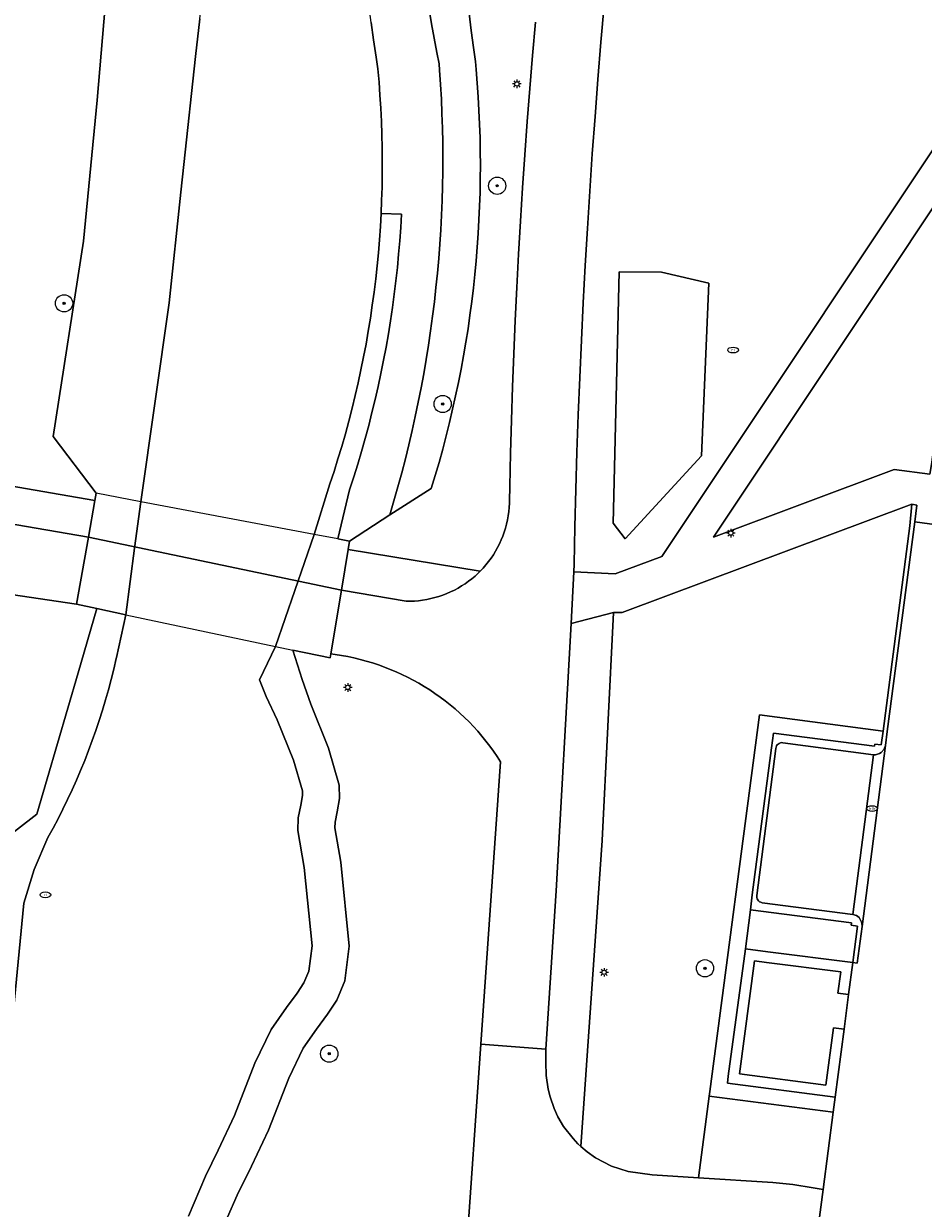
# Model space of a CAD drawing. Header units: metres. Extents: x 152610 to 160096, y 456114 to 462495.
# Tile 493 of 656: x 158205 to 158247, y 460179 to 460234. Entities that reach past the tile are written whole.
import ezdxf
from ezdxf.enums import TextEntityAlignment as Align

# ---------------------------------------------------------------- set-up
doc = ezdxf.new("R2010")
doc.units = ezdxf.units.M
doc.header["$LTSCALE"] = 0.5
doc.layers.get('0').update_dxf_attribs({"linetype": 'CONTINUOUS'})
for name, color, linetype, lineweight in [('B-PV-GK-BESCHOEIING-G', 251, 'GK-BESCHOEIING-SO', 18), ('B-PV-GR-BEPLANTING_CULTUUR_BOSPLANTSOEN-GV', 251, 'CONTINUOUS', 18), ('B-PV-GR-BEPLANTING_CULTUUR_HEESTERS-GV', 251, 'CONTINUOUS', 18), ('B-PV-GR-BOOM-S', 251, 'CONTINUOUS', 25), ('B-PV-GR-HAAG-GV', 251, 'CONTINUOUS', 13), ('B-PV-GW-TALUD_KRUIN-G', 251, 'CONTINUOUS', 18), ('B-PV-IE-MEUBILAIR-S', 251, 'CONTINUOUS', 25), ('B-PV-IE-MEUBILAIR_WEGMEUBILAIR-GV', 251, 'CONTINUOUS', 18), ('B-PV-IE-TERREINAFSCHEIDING_KUNSTMATIG_MUUR-GV', 251, 'CONTINUOUS', 18), ('B-PV-KW-KUNSTWERK_DEK-GV', 251, 'CONTINUOUS', 18), ('B-PV-OG-TERREIN_BEGROEID-GV', 251, 'CONTINUOUS', 18), ('B-PV-OG-TERREIN_OEVER-GV', 251, 'CONTINUOUS', 18), ('B-PV-OG-WATER_SLOOT-GV', 251, 'CONTINUOUS', 18), ('B-PV-VH-GESLOTENVERHARDING_ASFALT-GV', 251, 'CONTINUOUS', 18), ('B-PV-VH-GESLOTENVERHARDING_BETON-GV', 251, 'CONTINUOUS', 18), ('B-PV-VH-ONVERHARD-GV', 251, 'CONTINUOUS', 18), ('B-PV-VH-OPENVERHARDING_BETONELEMENT-GV', 251, 'CONTINUOUS', 18), ('B-PV-VH-OPENVERHARDING_BETONSTRAATSTEEN-GV', 251, 'CONTINUOUS', 18), ('B-PV-VH-OPENVERHARDING_TEGEL-GV', 251, 'CONTINUOUS', 18)]:
    doc.layers.add(name, color=color, linetype=linetype, lineweight=lineweight)
doc.styles.add('NLCS-ISO', font='NLCS-ISO.ttf')
doc.linetypes.add('GK-BESCHOEIING-SO', pattern='A,18,-3,[1,NLCS.SHX,S=0.6,R=0,X=0,Y=0],-3', length=24)

# ---------------------------------------------------------------- blocks, each defined once
blk = doc.blocks.new('SIE-MEUBILAIR_PAAL_LICHTMAST-SO')
for points in [[(-0.62, 0), (-1, 0)], [(-0.71, 0.71), (-0.44, 0.44)], [(0, 1), (0, 0.62)], [(0.44, 0.44), (0.71, 0.71)], [(1, 0), (0.62, 0)], [(-0.71, -0.71), (-0.44, -0.44)], [(0, -0.62), (0, -1)], [(0.44, -0.44), (0.71, -0.71)]]:
    blk.add_lwpolyline(points)
blk.add_circle((0, 0), 0.5)
blk = doc.blocks.new('SIE-MEUBILAIR_PUT_RIOOLPUT-SO')
blk.add_ellipse((0, 0), major_axis=(1.25, 0), ratio=0.54)
at = {"style": 'NLCS-ISO'}
blk.add_text('ri', height=0.75, dxfattribs=at).set_placement((-0.04, 0.07), align=Align.MIDDLE_CENTER)
blk = doc.blocks.new('SIE-MEUBILAIR_PUT_KOLK-SO')
blk.add_ellipse((0, 0), major_axis=(1.25, 0), ratio=0.54)
at = {"style": 'NLCS-ISO'}
blk.add_text('klk', height=0.75, dxfattribs=at).set_placement((0.03, 0), align=Align.MIDDLE_CENTER)
blk = doc.blocks.new('SGR-BOOM_GBKN-SO')
at = {"linetype": 'ByBlock', "lineweight": 18}
h = blk.add_hatch(color=0, dxfattribs=at)
h.dxf.hatch_style = 1
edge = h.paths.add_edge_path()
edge.add_arc((0, 0), 0.25, 0, 360)
at = {"color": 0, "linetype": 'ByBlock', "lineweight": 18}
for radius in [2, 0.25]:
    blk.add_circle((0, 0), radius, dxfattribs=at)
at = {"color": 0, "linetype": 'ByBlock', "lineweight": 18, "style": 'NLCS-ISO'}
blk.add_attdef('SOORT', (2.5, 0), '', height=1.5, dxfattribs=at)

msp = doc.modelspace()

# ---------------------------------------------------------------- linework, layer by layer
at = {"layer": 'B-PV-GK-BESCHOEIING-G', "flags": 128}
for points in [[(157956.31, 460143.47), (157960.612, 460148.338), (157963.615, 460152.036), (157963.502, 460153), (157963.457, 460153.969), (157963.456, 460154.106), (157963.46, 460154.437), (157963.472, 460154.768), (157963.492, 460155.098), (157963.52, 460155.428), (157963.556, 460155.757), (157963.599, 460156.085), (157963.651, 460156.412), (157963.711, 460156.737), (157963.778, 460157.061), (157963.853, 460157.383), (157963.936, 460157.704), (157964.027, 460158.022), (157964.125, 460158.338), (157964.231, 460158.651), (157964.345, 460158.962), (157964.466, 460159.27), (157964.594, 460159.575), (157964.73, 460159.877), (157964.873, 460160.175), (157965.023, 460160.47), (157965.181, 460160.761), (157965.345, 460161.049), (157965.516, 460161.332), (157966.601, 460162.841), (157967.881, 460164.189), (157968.015, 460164.317), (157968.194, 460164.48), (157968.379, 460164.636), (157968.569, 460164.786), (157968.764, 460164.93), (157968.964, 460165.067), (157969.168, 460165.198), (157969.376, 460165.322), (157969.588, 460165.439), (157969.804, 460165.549), (157970.023, 460165.651), (157970.246, 460165.747), (157970.471, 460165.835), (157970.7, 460165.915), (157970.931, 460165.988), (157971.164, 460166.053), (157971.399, 460166.111), (157971.636, 460166.16), (157971.875, 460166.202), (157972.115, 460166.236), (157972.355, 460166.262), (157972.597, 460166.28), (157972.839, 460166.29), (158000, 460161.02), (158010.458, 460158.985), (158010.701, 460158.89), (158010.957, 460158.781), (158011.211, 460158.665), (158011.46, 460158.541), (158011.707, 460158.411), (158011.949, 460158.273), (158012.188, 460158.129), (158012.422, 460157.978), (158012.651, 460157.82), (158012.877, 460157.655), (158013.097, 460157.485), (158013.312, 460157.308), (158013.522, 460157.124), (158013.727, 460156.935), (158013.926, 460156.74), (158014.12, 460156.54), (158014.308, 460156.334), (158014.489, 460156.122), (158014.665, 460155.906), (158016.27, 460154.004), (158016.482, 460153.609), (158016.7, 460153.218), (158016.926, 460152.831), (158017.158, 460152.447), (158017.398, 460152.069), (158017.644, 460151.694), (158017.896, 460151.324), (158018.155, 460150.958), (158018.421, 460150.597), (158018.693, 460150.241), (158018.971, 460149.89), (158019.256, 460149.544), (158019.547, 460149.203), (158019.844, 460148.867), (158020.146, 460148.537), (158020.455, 460148.212), (158020.769, 460147.892), (158021.089, 460147.579), (158021.33, 460147.35), (158021.991, 460146.802), (158022.821, 460146.259), (158023.738, 460145.778), (158025.153, 460145.427), (158034.103, 460143.735), (158036.824, 460143.22), (158038.815, 460142.774), (158040.593, 460142.296), (158042.652, 460141.465), (158051.293, 460138.066), (158053.071, 460137.144), (158054.655, 460135.92), (158055.607, 460135.273), (158056.578, 460134.655), (158057.047, 460134.372), (158057.519, 460134.096), (158057.996, 460133.826), (158058.477, 460133.564), (158058.961, 460133.309), (158059.449, 460133.061), (158059.941, 460132.82), (158060.436, 460132.586), (158060.935, 460132.359), (158061.436, 460132.14), (158061.941, 460131.928), (158062.449, 460131.724), (158062.96, 460131.527), (158063.474, 460131.337), (158063.99, 460131.155), (158064.509, 460130.981), (158065.031, 460130.814), (158065.555, 460130.655), (158065.622, 460130.635), (158067.638, 460130.104), (158069.681, 460129.686), (158089.666, 460126.076), (158111.213, 460122.626), (158119.086, 460121.465), (158122.324, 460121.402), (158124.574, 460120.987), (158125.431, 460120.67), (158126.178, 460120.556), (158126.847, 460120.581), (158127.515, 460120.613), (158128.184, 460120.653), (158128.851, 460120.702), (158129.518, 460120.758), (158130.185, 460120.823), (158130.85, 460120.895), (158131.515, 460120.975), (158132.178, 460121.064), (158132.841, 460121.16), (158133.502, 460121.264), (158134.162, 460121.376), (158134.821, 460121.496), (158135.478, 460121.624), (158136.134, 460121.759), (158136.787, 460121.902), (158137.44, 460122.054), (158138.09, 460122.213), (158138.738, 460122.379), (158139.385, 460122.554), (158140.029, 460122.736), (158140.671, 460122.926), (158141.31, 460123.123), (158141.948, 460123.329), (158142.582, 460123.541), (158142.785, 460123.611), (158142.787, 460123.612), (158143.391, 460123.853), (158143.998, 460124.086), (158144.607, 460124.312), (158145.22, 460124.53), (158145.835, 460124.741), (158146.452, 460124.944), (158147.072, 460125.14), (158147.695, 460125.328), (158148.319, 460125.508), (158148.946, 460125.681), (158149.575, 460125.846), (158150.206, 460126.003), (158150.838, 460126.152), (158151.473, 460126.294), (158152.109, 460126.428), (158152.747, 460126.554), (158153.386, 460126.672), (158154.027, 460126.782), (158154.669, 460126.884), (158155.312, 460126.978), (158155.957, 460127.065), (158156.602, 460127.143), (158157.249, 460127.214), (158157.896, 460127.277), (158158.544, 460127.331), (158159.192, 460127.378), (158159.841, 460127.417), (158160.49, 460127.447), (158161.14, 460127.47), (158161.79, 460127.485), (158162.44, 460127.491), (158163.09, 460127.49), (158163.74, 460127.481), (158164.39, 460127.464), (158165.04, 460127.438), (158165.689, 460127.405), (158166.338, 460127.364), (158166.986, 460127.315), (158167.634, 460127.257), (158168.281, 460127.192), (158168.927, 460127.119), (158169.572, 460127.038), (158170.216, 460126.949), (158177.351, 460126.15), (158183.588, 460124.987), (158188.459, 460124.2), (158191.826, 460123.826), (158192.073, 460123.829), (158192.32, 460123.841), (158192.566, 460123.86), (158192.811, 460123.887), (158193.056, 460123.923), (158193.299, 460123.966), (158193.54, 460124.017), (158193.78, 460124.075), (158194.018, 460124.142), (158194.253, 460124.216), (158194.486, 460124.298), (158194.717, 460124.387), (158194.944, 460124.484), (158195.168, 460124.588), (158195.388, 460124.699), (158195.605, 460124.817), (158195.818, 460124.942), (158196.026, 460125.075), (158196.231, 460125.213), (158196.43, 460125.359), (158196.625, 460125.51), (158196.815, 460125.668), (158197, 460125.832), (158197.179, 460126.002), (158197.352, 460126.178), (158197.52, 460126.359), (158197.682, 460126.545), (158197.838, 460126.737), (158197.987, 460126.933), (158198.13, 460127.135), (158198.267, 460127.341), (158198.397, 460127.551), (158198.519, 460127.765), (158198.635, 460127.983), (158198.744, 460128.205), (158198.845, 460128.43), (158198.939, 460128.658), (158199.026, 460128.889), (158199.105, 460129.123), (158199.177, 460129.36), (158199.24, 460129.598), (158199.296, 460129.839), (158199.341, 460130.061), (158200.723, 460144.002), (158204.198, 460156.562), (158204.33, 460157.332), (158204.453, 460158.103), (158204.569, 460158.875), (158204.677, 460159.648), (158204.777, 460160.423), (158204.87, 460161.198), (158204.954, 460161.974), (158205.03, 460162.752), (158205.098, 460163.529), (158205.158, 460164.308), (158205.211, 460165.087), (158205.255, 460165.867), (158205.291, 460166.647), (158205.32, 460167.427), (158205.34, 460168.208), (158205.352, 460168.989), (158205.357, 460169.769), (158205.353, 460170.55), (158205.348, 460170.943), (158205.284, 460171.173), (158205.138, 460171.715), (158204.999, 460172.259), (158204.869, 460172.806), (158204.746, 460173.354), (158204.631, 460173.903), (158204.524, 460174.455), (158204.425, 460175.008), (158204.334, 460175.562), (158204.251, 460176.117), (158204.175, 460176.674), (158204.108, 460177.231), (158204.048, 460177.79), (158203.996, 460178.349), (158203.953, 460178.909), (158203.917, 460179.469), (158203.889, 460180.03), (158203.87, 460180.591), (158203.858, 460181.153), (158203.854, 460181.714), (158203.859, 460182.276), (158203.871, 460182.837), (158203.891, 460183.399), (158203.92, 460183.96), (158203.956, 460184.52), (158204.833, 460193.519), (158205.308, 460195.076), (158205.948, 460196.572), (158206.187, 460197.007), (158206.419, 460197.446), (158206.644, 460197.889), (158206.862, 460198.335), (158207.072, 460198.784), (158207.276, 460199.237), (158207.472, 460199.694), (158207.66, 460200.153), (158207.841, 460200.615), (158208.015, 460201.08), (158208.181, 460201.548), (158208.34, 460202.019), (158208.491, 460202.492), (158208.634, 460202.967), (158208.77, 460203.445), (158208.898, 460203.924), (158209.018, 460204.406), (158209.13, 460204.89), (158209.141, 460204.937), (158209.578, 460206.934), (158209.985, 460210.032), (158210.268, 460212.187), (158211.588, 460221.44), (158212.134, 460226.582), (158212.272, 460227.871), (158212.809, 460232.887), (158213.013, 460234.635), (158213.464, 460238.504), (158213.893, 460242.72), (158214.056, 460245.821), (158213.994, 460248.509), (158213.96, 460249.97), (158213.838, 460250.184), (158213.838, 460250.189), (158213.802, 460250.741), (158213.774, 460251.294), (158213.754, 460251.846), (158213.742, 460252.399), (158213.738, 460252.953), (158213.742, 460253.506), (158213.755, 460254.059), (158213.775, 460254.612), (158213.803, 460255.164), (158213.839, 460255.716), (158213.883, 460256.267), (158213.935, 460256.818), (158213.995, 460257.368), (158214.063, 460257.917), (158214.139, 460258.465), (158214.223, 460259.012), (158214.314, 460259.557), (158214.414, 460260.101), (158214.521, 460260.644), (158214.637, 460261.185), (158214.76, 460261.724), (158214.891, 460262.262), (158215.029, 460262.797), (158215.176, 460263.331), (158215.33, 460263.862), (158215.491, 460264.391), (158215.661, 460264.918), (158215.838, 460265.442), (158216.022, 460265.963), (158216.214, 460266.482), (158216.414, 460266.998), (158216.621, 460267.511), (158216.835, 460268.021), (158217.202, 460268.849), (158217.588, 460269.669), (158217.817, 460270.214), (158218.039, 460270.763), (158218.253, 460271.314), (158218.46, 460271.868), (158218.659, 460272.425), (158218.851, 460272.984), (158219.035, 460273.546), (158219.211, 460274.111), (158219.38, 460274.678), (158219.541, 460275.247), (158219.695, 460275.818), (158219.84, 460276.391), (158219.978, 460276.966), (158220.109, 460277.543), (158220.231, 460278.122), (158220.345, 460278.702), (158220.452, 460279.284), (158220.485, 460279.473), (158221.435, 460285.568), (158224.841, 460307.419), (158225.194, 460309.681), (158225.279, 460310.693), (158225.325, 460311.707), (158225.276, 460320.664), (158225.41, 460322.897), (158225.661, 460325.812), (158225.968, 460327.415), (158226.674, 460329.095), (158227.424, 460330.391), (158227.535, 460330.484), (158227.762, 460330.664), (158227.993, 460330.838), (158228.23, 460331.006), (158228.471, 460331.167), (158228.716, 460331.321), (158228.966, 460331.469), (158229.219, 460331.609), (158229.224, 460331.61), (158229.445, 460331.655), (158229.668, 460331.691), (158229.892, 460331.72), (158230.117, 460331.741), (158230.343, 460331.754), (158230.569, 460331.759), (158230.794, 460331.756), (158231.02, 460331.745), (158231.245, 460331.726), (158231.47, 460331.699), (158231.693, 460331.664), (158231.915, 460331.621), (158232.135, 460331.57), (158232.353, 460331.512), (158232.466, 460331.478), (158232.681, 460331.408), (158232.893, 460331.33), (158233.102, 460331.245), (158233.307, 460331.153), (158233.51, 460331.053), (158233.709, 460330.946), (158233.903, 460330.832), (158234.094, 460330.711), (158234.28, 460330.584), (158234.462, 460330.45), (158234.639, 460330.31), (158234.81, 460330.163), (158234.977, 460330.011), (158235.138, 460329.853), (158235.293, 460329.689), (158235.442, 460329.519), (158235.585, 460329.345), (158235.722, 460329.166), (158235.853, 460328.982), (158235.977, 460328.793), (158236.094, 460328.6), (158236.204, 460328.403), (158236.214, 460328.364), (158236.286, 460328.061), (158236.35, 460327.757), (158236.406, 460327.452), (158236.454, 460327.145), (158236.494, 460326.837), (158236.527, 460326.528), (158236.551, 460326.218), (158236.568, 460325.908), (158236.576, 460325.597), (158236.576, 460325.286), (158236.569, 460324.976), (158236.553, 460324.665), (158236.53, 460324.356), (158236.498, 460324.046), (158236.459, 460323.738), (158236.411, 460323.431), (158236.356, 460323.125), (158236.293, 460322.821), (158236.222, 460322.519), (158236.143, 460322.218), (158236.057, 460321.92), (158235.963, 460321.624), (158235.861, 460321.33), (158228.097, 460281.858), (158227.972, 460281.121), (158227.839, 460280.382), (158227.698, 460279.644), (158227.549, 460278.907), (158227.392, 460278.172), (158227.227, 460277.439), (158227.055, 460276.707), (158226.875, 460275.978), (158226.687, 460275.25), (158226.491, 460274.525), (158226.287, 460273.801), (158226.076, 460273.08), (158225.857, 460272.361), (158225.631, 460271.644), (158225.397, 460270.93), (158225.155, 460270.219), (158224.906, 460269.51), (158224.649, 460268.804), (158224.385, 460268.1), (158224.125, 460267.639), (158223.872, 460267.175), (158223.625, 460266.706), (158223.386, 460266.234), (158223.154, 460265.759), (158222.93, 460265.28), (158222.712, 460264.797), (158222.502, 460264.312), (158222.299, 460263.823), (158222.104, 460263.331), (158221.916, 460262.837), (158221.736, 460262.339), (158221.563, 460261.839), (158221.398, 460261.336), (158221.24, 460260.831), (158221.202, 460260.705), (158221.074, 460260.271), (158220.954, 460259.835), (158220.842, 460259.397), (158220.738, 460258.957), (158220.641, 460258.516), (158220.552, 460258.072), (158220.471, 460257.627), (158220.398, 460257.181), (158220.333, 460256.734), (158220.276, 460256.285), (158220.226, 460255.836), (158220.185, 460255.386), (158220.152, 460254.935), (158220.126, 460254.483), (158220.109, 460254.031), (158220.099, 460253.579), (158220.098, 460253.127), (158220.105, 460252.675), (158220.119, 460252.223), (158220.142, 460251.771), (158220.172, 460251.32), (158220.211, 460250.87), (158220.257, 460250.42), (158220.312, 460249.971), (158220.312, 460249.97)], [(158215.786, 460203.906), (158216.531, 460205.46), (158218.344, 460210.665), (158219.07, 460213.012), (158219.261, 460213.593), (158219.445, 460214.176), (158219.621, 460214.762), (158219.789, 460215.35), (158219.949, 460215.94), (158220.102, 460216.532), (158220.247, 460217.126), (158220.384, 460217.722), (158220.514, 460218.32), (158220.635, 460218.919), (158220.749, 460219.52), (158220.855, 460220.123), (158220.953, 460220.726), (158221.043, 460221.331), (158221.125, 460221.937), (158221.199, 460222.544), (158221.265, 460223.152), (158221.324, 460223.761), (158221.374, 460224.37), (158221.416, 460224.98), (158221.451, 460225.591), (158221.477, 460226.202), (158221.496, 460226.813), (158221.506, 460227.425), (158221.508, 460228.036), (158221.503, 460228.648), (158221.489, 460229.259), (158221.468, 460229.87), (158221.438, 460230.481), (158221.4, 460231.092), (158221.355, 460231.701), (158221.301, 460232.311), (158221.3, 460232.325), (158221.217, 460232.857), (158221.097, 460233.665), (158220.985, 460234.475), (158220.881, 460235.285), (158220.785, 460236.097), (158220.697, 460236.909), (158220.616, 460237.723), (158220.544, 460238.536), (158220.48, 460239.351), (158220.424, 460240.166), (158220.375, 460240.982), (158220.335, 460241.798), (158220.303, 460242.615), (158220.279, 460243.432), (158220.262, 460244.249), (158220.254, 460245.066), (158220.254, 460245.883), (158220.261, 460246.7), (158220.277, 460247.517), (158220.301, 460248.334), (158220.332, 460249.151), (158220.312, 460249.971)]]:
    msp.add_lwpolyline(points, dxfattribs=at)
at = {"layer": 'B-PV-GR-BEPLANTING_CULTUUR_BOSPLANTSOEN-GV', "flags": 128}
for points in [[(158234.501, 460222.861), (158232.533, 460222.874), (158232.246, 460211.188), (158232.81, 460210.465), (158236.363, 460214.315), (158236.697, 460222.348)], [(158204.232, 460207.871), (158201.156, 460208.126), (158199.308, 460194.313), (158200.503, 460193.839), (158200.507, 460193.838), (158205.437, 460197.662), (158207.352, 460204.225), (158208.227, 460207.22), (158207.286, 460207.42)]]:
    msp.add_lwpolyline(points, close=True, dxfattribs=at)
at = {"layer": 'B-PV-GR-BEPLANTING_CULTUUR_HEESTERS-GV', "flags": 128}
for points in [[(158238.64, 460193.209), (158238.398, 460191.4), (158239.45, 460191.259), (158243.399, 460190.755), (158243.619, 460192.456), (158243.325, 460192.491), (158243.34, 460192.597)], [(158236.216, 460180.751), (158239.677, 460180.533), (158240.61, 460180.432), (158241.561, 460180.279), (158242.013, 460180.199), (158242.486, 460183.801), (158236.715, 460184.541)]]:
    msp.add_lwpolyline(points, close=True, dxfattribs=at)
at = {"layer": 'B-PV-GR-HAAG-GV', "flags": 128}
msp.add_lwpolyline([(158238.64, 460193.209), (158238.723, 460193.902), (158239.617, 460200.736), (158239.711, 460201.417), (158244.408, 460200.817), (158244.42, 460200.911), (158244.725, 460200.876), (158244.809, 460201.521), (158239.053, 460202.274), (158236.745, 460184.766), (158236.715, 460184.541), (158242.486, 460183.801), (158242.577, 460184.497), (158237.563, 460185.155), (158237.605, 460185.471), (158238.398, 460191.4)], close=True, dxfattribs=at)
at = {"layer": 'B-PV-GW-TALUD_KRUIN-G', "flags": 128}
for points in [[(158209.136, 460239.885), (158208.682, 460235.979), (158208.248, 460230.863), (158207.601, 460224.296), (158206.186, 460215.223), (158208.195, 460212.577), (158208.136, 460212.246), (158207.836, 460210.541), (158207.286, 460207.42)], [(158223.784, 460212.798), (158223.969, 460213.407), (158224.147, 460214.018), (158224.317, 460214.631), (158224.479, 460215.247), (158224.633, 460215.864), (158224.78, 460216.484), (158224.919, 460217.105), (158225.05, 460217.727), (158225.173, 460218.352), (158225.288, 460218.978), (158225.396, 460219.605), (158225.495, 460220.234), (158225.587, 460220.863), (158225.671, 460221.494), (158225.746, 460222.126), (158225.814, 460222.759), (158225.874, 460223.393), (158225.926, 460224.027), (158225.97, 460224.662), (158226.006, 460225.297), (158226.034, 460225.933), (158226.054, 460226.569), (158226.066, 460227.205), (158226.07, 460227.842), (158226.066, 460228.478), (158226.054, 460229.115), (158226.034, 460229.751), (158226.005, 460230.387), (158225.97, 460231.022), (158225.926, 460231.657), (158225.874, 460232.291), (158225.839, 460232.666), (158225.747, 460233.307), (158225.641, 460234.098), (158225.542, 460234.889)]]:
    msp.add_lwpolyline(points, dxfattribs=at)
at = {"layer": 'B-PV-IE-MEUBILAIR_WEGMEUBILAIR-GV', "flags": 128}
msp.add_lwpolyline([(158243.83, 460192.433), (158243.819, 460192.585), (158243.807, 460192.632), (158243.748, 460192.761), (158243.69, 460192.844), (158243.572, 460192.938), (158243.396, 460192.985), (158239.18, 460193.538), (158239.122, 460193.561), (158239.063, 460193.585), (158239.016, 460193.62), (158238.981, 460193.667), (158238.946, 460193.714), (158238.931, 460193.776), (158238.931, 460193.823), (158238.934, 460193.878), (158239.816, 460200.712), (158239.828, 460200.771), (158239.852, 460200.83), (158239.875, 460200.877), (158239.922, 460200.912), (158239.969, 460200.947), (158240.028, 460200.971), (158240.086, 460200.982), (158240.147, 460200.976), (158244.356, 460200.418), (158244.455, 460200.418), (158244.643, 460200.476), (158244.725, 460200.523), (158244.854, 460200.676), (158244.913, 460200.852), (158244.998, 460201.496), (158246.28, 460211.244), (158246.383, 460212.031), (158246.137, 460212.078), (158246.054, 460211.068), (158244.809, 460201.521), (158244.725, 460200.876), (158244.42, 460200.911), (158244.408, 460200.817), (158239.711, 460201.417), (158239.617, 460200.736), (158238.723, 460193.902), (158238.64, 460193.209), (158243.34, 460192.597), (158243.325, 460192.491), (158243.619, 460192.456), (158243.399, 460190.755), (158243.606, 460190.728)], close=True, dxfattribs=at)
at = {"layer": 'B-PV-IE-TERREINAFSCHEIDING_KUNSTMATIG_MUUR-GV', "flags": 128}
msp.add_lwpolyline([(158243.399, 460190.755), (158239.45, 460191.259), (158238.398, 460191.4), (158237.605, 460185.471), (158237.563, 460185.155), (158242.577, 460184.497), (158242.993, 460187.665), (158242.497, 460187.728), (158242.147, 460185.058), (158238.125, 460185.585), (158238.827, 460190.838), (158239.385, 460190.763), (158242.838, 460190.323), (158242.708, 460189.331), (158243.204, 460189.268)], close=True, dxfattribs=at)
at = {"layer": 'B-PV-KW-KUNSTWERK_DEK-GV', "flags": 128}
msp.add_lwpolyline([(158210.268, 460212.187), (158208.195, 460212.577), (158208.136, 460212.246), (158207.836, 460210.541), (158207.286, 460207.42), (158208.227, 460207.22), (158209.578, 460206.934), (158216.531, 460205.46), (158217.346, 460205.288), (158219.08, 460204.92), (158219.112, 460205.112), (158219.603, 460208.068), (158219.915, 460209.964), (158219.98, 460210.357), (158219.431, 460210.46), (158218.344, 460210.665)], close=True, dxfattribs=at)
at = {"layer": 'B-PV-OG-TERREIN_BEGROEID-GV', "flags": 128}
for points in [[(158210.679, 460238.418), (158209.136, 460239.885), (158208.682, 460235.979), (158208.248, 460230.863), (158207.601, 460224.296), (158206.186, 460215.223), (158208.195, 460212.577), (158208.136, 460212.246), (158207.836, 460210.541), (158207.286, 460207.42), (158208.227, 460207.22), (158209.578, 460206.934), (158209.985, 460210.032), (158210.268, 460212.187), (158211.588, 460221.44), (158212.134, 460226.582), (158212.272, 460227.871), (158212.809, 460232.887), (158213.013, 460234.635), (158213.464, 460238.504), (158211.957, 460237.765), (158211.196, 460237.796)], [(158247.053, 460213.91), (158249.14, 460228.883), (158236.919, 460210.542), (158245.327, 460213.687), (158246.983, 460213.463)], [(158232.533, 460222.874), (158234.501, 460222.861), (158236.697, 460222.348), (158236.363, 460214.315), (158232.81, 460210.465), (158232.246, 460211.188)], [(158244.809, 460201.521), (158246.054, 460211.068), (158246.137, 460212.078), (158232.666, 460207.032), (158232.267, 460207.032), (158231.736, 460196.428), (158230.749, 460182.197), (158231.04, 460181.949), (158231.427, 460181.679), (158232.167, 460181.28), (158232.942, 460181.033), (158234.066, 460180.886), (158236.216, 460180.751), (158236.715, 460184.541), (158236.745, 460184.766), (158239.053, 460202.274)]]:
    msp.add_lwpolyline(points, close=True, dxfattribs=at)
for points in [[(158199.34, 460213.77), (158208.136, 460212.246), (158208.195, 460212.577), (158206.186, 460215.223), (158207.601, 460224.296), (158208.248, 460230.863), (158208.682, 460235.979)], [(158231.828, 460235.285), (158231.678, 460233.556), (158231.537, 460231.825), (158231.404, 460230.094), (158231.279, 460228.363), (158231.161, 460226.631), (158231.052, 460224.898), (158230.951, 460223.165), (158230.857, 460221.431), (158230.772, 460219.697), (158230.695, 460217.963), (158230.625, 460216.228), (158230.564, 460214.493), (158230.511, 460212.758), (158230.465, 460211.022), (158230.428, 460209.286), (158230.421, 460208.921), (158232.338, 460208.829), (158234.518, 460209.644), (158249.63, 460232.322), (158249.961, 460234.653)], [(158220.985, 460234.475), (158221.097, 460233.665), (158221.217, 460232.857), (158221.3, 460232.325), (158221.301, 460232.311), (158221.355, 460231.701), (158221.4, 460231.091), (158221.438, 460230.481), (158221.468, 460229.87), (158221.489, 460229.259), (158221.503, 460228.648), (158221.508, 460228.036), (158221.506, 460227.425), (158221.496, 460226.813), (158221.477, 460226.202), (158221.451, 460225.591), (158222.398, 460225.559), (158222.362, 460224.938), (158222.319, 460224.316), (158222.267, 460223.696), (158222.207, 460223.076), (158222.139, 460222.457), (158222.063, 460221.839), (158221.98, 460221.221), (158221.888, 460220.605), (158221.789, 460219.99), (158221.681, 460219.377), (158221.566, 460218.765), (158221.443, 460218.154), (158221.312, 460217.545), (158221.174, 460216.938), (158221.027, 460216.333), (158220.873, 460215.73), (158220.711, 460215.128), (158220.541, 460214.529), (158220.364, 460213.932), (158220.179, 460213.337), (158219.986, 460212.745), (158219.431, 460210.46), (158219.98, 460210.357), (158221.858, 460211.584), (158222.051, 460212.231), (158222.236, 460212.88), (158222.413, 460213.531), (158222.582, 460214.184), (158222.744, 460214.839), (158222.898, 460215.496), (158223.044, 460216.155), (158223.182, 460216.815), (158223.313, 460217.477), (158223.435, 460218.141), (158223.55, 460218.806), (158223.657, 460219.472), (158223.756, 460220.14), (158223.847, 460220.808), (158223.93, 460221.478), (158224.005, 460222.148), (158224.072, 460222.82), (158224.131, 460223.492), (158224.183, 460224.165), (158224.226, 460224.838), (158224.261, 460225.512), (158224.289, 460226.187), (158224.308, 460226.861), (158224.319, 460227.536), (158224.323, 460228.21), (158224.318, 460228.885), (158224.305, 460229.56), (158224.284, 460230.234), (158224.256, 460230.909), (158224.219, 460231.582), (158224.174, 460232.256), (158224.152, 460232.554), (158224.046, 460233.079), (158223.918, 460233.745), (158223.799, 460234.412), (158223.688, 460235.081)], [(158225.542, 460234.889), (158225.641, 460234.098), (158225.747, 460233.307), (158225.839, 460232.666), (158225.874, 460232.291), (158225.926, 460231.657), (158225.97, 460231.022), (158226.005, 460230.387), (158226.034, 460229.751), (158226.054, 460229.115), (158226.066, 460228.478), (158226.07, 460227.842), (158226.066, 460227.205), (158226.054, 460226.569), (158226.034, 460225.933), (158226.006, 460225.297), (158225.97, 460224.662), (158225.926, 460224.027), (158225.874, 460223.393), (158225.814, 460222.759), (158225.746, 460222.126), (158225.671, 460221.494), (158225.587, 460220.863), (158225.495, 460220.234), (158225.396, 460219.605), (158225.288, 460218.978), (158225.173, 460218.352), (158225.05, 460217.727), (158224.919, 460217.105), (158224.78, 460216.484), (158224.633, 460215.864), (158224.479, 460215.247), (158224.317, 460214.631), (158224.147, 460214.018), (158223.969, 460213.407), (158223.784, 460212.798), (158221.858, 460211.584), (158219.98, 460210.357), (158219.915, 460209.964), (158226.066, 460208.959), (158226.2, 460209.101), (158226.328, 460209.249), (158226.45, 460209.402), (158226.565, 460209.559), (158226.674, 460209.721), (158226.777, 460209.888), (158226.872, 460210.058), (158226.96, 460210.233), (158227.042, 460210.411), (158227.115, 460210.592), (158227.182, 460210.775), (158227.24, 460210.962), (158227.291, 460211.15), (158227.335, 460211.341), (158227.37, 460211.533), (158227.398, 460211.727), (158227.417, 460211.921), (158227.429, 460212.116), (158227.432, 460212.225), (158227.444, 460212.894), (158227.477, 460214.438), (158227.519, 460215.982), (158227.568, 460217.526), (158227.626, 460219.07), (158227.691, 460220.613), (158227.765, 460222.156), (158227.846, 460223.699), (158227.935, 460225.241), (158228.033, 460226.783), (158228.138, 460228.324), (158228.251, 460229.864), (158228.373, 460231.404), (158228.502, 460232.944), (158228.639, 460234.482)], [(158223.688, 460235.081), (158223.799, 460234.412), (158223.918, 460233.745), (158224.046, 460233.079), (158224.152, 460232.554), (158224.174, 460232.256), (158224.219, 460231.582), (158224.256, 460230.909), (158224.284, 460230.234), (158224.305, 460229.56), (158224.318, 460228.885), (158224.323, 460228.21), (158224.319, 460227.536), (158224.308, 460226.861), (158224.289, 460226.187), (158224.261, 460225.512), (158224.226, 460224.838), (158224.183, 460224.165), (158224.131, 460223.492), (158224.072, 460222.82), (158224.005, 460222.148), (158223.93, 460221.478), (158223.847, 460220.808), (158223.756, 460220.14), (158223.657, 460219.472), (158223.55, 460218.806), (158223.435, 460218.141), (158223.313, 460217.477), (158223.182, 460216.815), (158223.044, 460216.155), (158222.898, 460215.496), (158222.744, 460214.839), (158222.582, 460214.184), (158222.413, 460213.531), (158222.236, 460212.88), (158222.051, 460212.231), (158221.858, 460211.584), (158223.784, 460212.798), (158223.969, 460213.407), (158224.147, 460214.018), (158224.317, 460214.631), (158224.479, 460215.247), (158224.633, 460215.864), (158224.78, 460216.484), (158224.919, 460217.105), (158225.05, 460217.727), (158225.173, 460218.352), (158225.288, 460218.978), (158225.396, 460219.605), (158225.495, 460220.234), (158225.587, 460220.863), (158225.671, 460221.494), (158225.746, 460222.126), (158225.814, 460222.759), (158225.874, 460223.393), (158225.926, 460224.027), (158225.97, 460224.662), (158226.006, 460225.297), (158226.034, 460225.933), (158226.054, 460226.569), (158226.066, 460227.205), (158226.07, 460227.842), (158226.066, 460228.478), (158226.054, 460229.115), (158226.034, 460229.751), (158226.005, 460230.387), (158225.97, 460231.022), (158225.926, 460231.657), (158225.874, 460232.291), (158225.839, 460232.666), (158225.747, 460233.307), (158225.641, 460234.098), (158225.542, 460234.889)], [(158203.956, 460184.52), (158204.833, 460193.519), (158205.308, 460195.076), (158205.948, 460196.572), (158206.187, 460197.007), (158206.419, 460197.446), (158206.644, 460197.889), (158206.862, 460198.335), (158207.072, 460198.784), (158207.276, 460199.238), (158207.472, 460199.694), (158207.66, 460200.153), (158207.841, 460200.615), (158208.015, 460201.08), (158208.181, 460201.548), (158208.34, 460202.019), (158208.491, 460202.492), (158208.634, 460202.967), (158208.77, 460203.444), (158208.898, 460203.924), (158209.018, 460204.406), (158209.13, 460204.889), (158209.141, 460204.937), (158209.578, 460206.934), (158208.227, 460207.22), (158207.352, 460204.225), (158205.437, 460197.662), (158200.507, 460193.838)], [(158225.39, 460176.94), (158226.091, 460186.962), (158227.01, 460200.094), (158226.849, 460200.342), (158226.681, 460200.585), (158226.507, 460200.824), (158226.326, 460201.059), (158226.139, 460201.288), (158225.946, 460201.512), (158225.747, 460201.73), (158225.543, 460201.944), (158225.332, 460202.151), (158225.116, 460202.353), (158224.894, 460202.549), (158224.668, 460202.739), (158224.436, 460202.923), (158224.199, 460203.1), (158223.958, 460203.271), (158223.712, 460203.435), (158223.462, 460203.593), (158223.208, 460203.743), (158222.949, 460203.887), (158222.687, 460204.024), (158222.421, 460204.153), (158222.152, 460204.276), (158221.88, 460204.391), (158221.604, 460204.499), (158221.326, 460204.599), (158221.045, 460204.691), (158220.762, 460204.776), (158220.477, 460204.854), (158220.189, 460204.923), (158219.9, 460204.985), (158219.609, 460205.039), (158219.317, 460205.084), (158219.112, 460205.112), (158219.08, 460204.92), (158217.346, 460205.288), (158217.776, 460203.926), (158218.175, 460202.772), (158218.999, 460200.731), (158219.507, 460199), (158219.517, 460198.378), (158219.402, 460197.761), (158219.309, 460197.281), (158219.298, 460197.014), (158219.579, 460195.419), (158219.968, 460191.519), (158219.771, 460189.904), (158219.385, 460189.011), (158218.963, 460188.351), (158218.441, 460187.662), (158217.829, 460186.775), (158217.151, 460185.387), (158216.212, 460182.962), (158215.416, 460181.292), (158214.756, 460179.939), (158214.305, 460178.912)]]:
    msp.add_lwpolyline(points, dxfattribs=at)
at = {"layer": 'B-PV-OG-TERREIN_OEVER-GV', "flags": 128}
msp.add_lwpolyline([(158214.305, 460178.912), (158214.756, 460179.939), (158215.416, 460181.292), (158216.212, 460182.962), (158217.151, 460185.387), (158217.829, 460186.775), (158218.441, 460187.662), (158218.963, 460188.351), (158219.385, 460189.011), (158219.771, 460189.904), (158219.968, 460191.519), (158219.579, 460195.419), (158219.298, 460197.014), (158219.309, 460197.281), (158219.402, 460197.761), (158219.517, 460198.378), (158219.507, 460199), (158218.999, 460200.731), (158218.175, 460202.772), (158217.776, 460203.926), (158217.346, 460205.288), (158219.08, 460204.92), (158219.112, 460205.112), (158219.603, 460208.068), (158219.915, 460209.964), (158219.98, 460210.357), (158219.431, 460210.46), (158219.986, 460212.745), (158220.179, 460213.337), (158220.364, 460213.932), (158220.541, 460214.529), (158220.711, 460215.128), (158220.873, 460215.73), (158221.027, 460216.333), (158221.174, 460216.938), (158221.312, 460217.545), (158221.443, 460218.154), (158221.566, 460218.765), (158221.681, 460219.377), (158221.789, 460219.99), (158221.888, 460220.605), (158221.98, 460221.221), (158222.063, 460221.839), (158222.139, 460222.457), (158222.207, 460223.076), (158222.267, 460223.696), (158222.319, 460224.316), (158222.362, 460224.938), (158222.398, 460225.559), (158221.451, 460225.591), (158221.416, 460224.98), (158221.374, 460224.37), (158221.324, 460223.761), (158221.266, 460223.152), (158221.199, 460222.544), (158221.125, 460221.937), (158221.043, 460221.331), (158220.953, 460220.726), (158220.855, 460220.122), (158220.749, 460219.52), (158220.635, 460218.919), (158220.514, 460218.32), (158220.384, 460217.722), (158220.247, 460217.126), (158220.102, 460216.532), (158219.949, 460215.94), (158219.789, 460215.35), (158219.62, 460214.762), (158219.445, 460214.176), (158219.261, 460213.593), (158219.07, 460213.012), (158218.344, 460210.665), (158216.531, 460205.46), (158215.786, 460203.906), (158216.105, 460203.125), (158216.614, 460202.043), (158217.372, 460200.165), (158217.791, 460198.739), (158217.794, 460198.523), (158217.712, 460198.083), (158217.596, 460197.482), (158217.57, 460196.9), (158217.873, 460195.184), (158218.237, 460191.538), (158218.093, 460190.358), (158217.861, 460189.82), (158217.551, 460189.336), (158217.047, 460188.671), (158216.339, 460187.646), (158215.573, 460186.077), (158214.631, 460183.644), (158213.866, 460182.039), (158213.277, 460180.83), (158212.496, 460178.963)], dxfattribs=at)
at = {"layer": 'B-PV-OG-WATER_SLOOT-GV', "flags": 128}
for points in [[(158213.013, 460234.635), (158212.809, 460232.887), (158212.272, 460227.871), (158212.134, 460226.582), (158211.588, 460221.44), (158210.268, 460212.187), (158209.985, 460210.032), (158209.578, 460206.934), (158209.141, 460204.937), (158209.13, 460204.889), (158209.018, 460204.406), (158208.898, 460203.924), (158208.77, 460203.444), (158208.634, 460202.967), (158208.491, 460202.492), (158208.34, 460202.019), (158208.181, 460201.548), (158208.015, 460201.08), (158207.841, 460200.615), (158207.66, 460200.153), (158207.472, 460199.694), (158207.276, 460199.238), (158207.072, 460198.784), (158206.862, 460198.335), (158206.644, 460197.889), (158206.419, 460197.446), (158206.187, 460197.007), (158205.948, 460196.572), (158205.308, 460195.076), (158204.833, 460193.519), (158203.956, 460184.52)], [(158212.496, 460178.963), (158213.277, 460180.83), (158213.866, 460182.039), (158214.631, 460183.644), (158215.573, 460186.077), (158216.339, 460187.646), (158217.047, 460188.671), (158217.551, 460189.336), (158217.861, 460189.82), (158218.093, 460190.358), (158218.237, 460191.538), (158217.873, 460195.184), (158217.57, 460196.9), (158217.596, 460197.482), (158217.712, 460198.083), (158217.794, 460198.523), (158217.791, 460198.739), (158217.372, 460200.165), (158216.614, 460202.043), (158216.105, 460203.125), (158215.786, 460203.906), (158216.531, 460205.46), (158218.344, 460210.665), (158219.07, 460213.012), (158219.261, 460213.593), (158219.445, 460214.176), (158219.62, 460214.762), (158219.789, 460215.35), (158219.949, 460215.94), (158220.102, 460216.532), (158220.247, 460217.126), (158220.384, 460217.722), (158220.514, 460218.32), (158220.635, 460218.919), (158220.749, 460219.52), (158220.855, 460220.122), (158220.953, 460220.726), (158221.043, 460221.331), (158221.125, 460221.937), (158221.199, 460222.544), (158221.266, 460223.152), (158221.324, 460223.761), (158221.374, 460224.37), (158221.416, 460224.98), (158221.451, 460225.591), (158221.477, 460226.202), (158221.496, 460226.813), (158221.506, 460227.425), (158221.508, 460228.036), (158221.503, 460228.648), (158221.489, 460229.259), (158221.468, 460229.87), (158221.438, 460230.481), (158221.4, 460231.091), (158221.355, 460231.701), (158221.301, 460232.311), (158221.3, 460232.325), (158221.217, 460232.857), (158221.097, 460233.665), (158220.985, 460234.475)]]:
    msp.add_lwpolyline(points, dxfattribs=at)
at = {"layer": 'B-PV-VH-GESLOTENVERHARDING_ASFALT-GV', "flags": 128}
for points in [[(158228.639, 460234.482), (158228.502, 460232.944), (158228.373, 460231.404), (158228.251, 460229.864), (158228.138, 460228.324), (158228.033, 460226.783), (158227.935, 460225.241), (158227.846, 460223.699), (158227.765, 460222.156), (158227.691, 460220.613), (158227.626, 460219.07), (158227.568, 460217.526), (158227.519, 460215.982), (158227.477, 460214.438), (158227.444, 460212.894), (158227.432, 460212.225), (158227.429, 460212.116), (158227.417, 460211.921), (158227.398, 460211.727), (158227.37, 460211.533), (158227.335, 460211.341), (158227.291, 460211.15), (158227.24, 460210.962), (158227.182, 460210.775), (158227.115, 460210.592), (158227.042, 460210.411), (158226.96, 460210.233), (158226.872, 460210.058), (158226.777, 460209.888), (158226.674, 460209.721), (158226.565, 460209.559), (158226.45, 460209.402), (158226.328, 460209.249), (158226.2, 460209.101), (158226.066, 460208.959), (158225.966, 460208.861), (158225.823, 460208.73), (158225.674, 460208.605), (158225.52, 460208.486), (158225.361, 460208.374), (158225.198, 460208.268), (158225.031, 460208.17), (158224.86, 460208.078), (158224.685, 460207.993), (158224.507, 460207.915), (158224.326, 460207.845), (158224.142, 460207.782), (158223.955, 460207.727), (158223.767, 460207.68), (158223.577, 460207.641), (158223.385, 460207.609), (158223.192, 460207.585), (158222.999, 460207.569), (158222.804, 460207.562), (158222.61, 460207.562), (158219.603, 460208.068), (158219.112, 460205.112), (158219.317, 460205.084), (158219.609, 460205.039), (158219.9, 460204.985), (158220.189, 460204.923), (158220.477, 460204.854), (158220.762, 460204.776), (158221.045, 460204.691), (158221.326, 460204.599), (158221.604, 460204.499), (158221.88, 460204.391), (158222.152, 460204.276), (158222.421, 460204.153), (158222.687, 460204.024), (158222.949, 460203.887), (158223.208, 460203.743), (158223.462, 460203.593), (158223.712, 460203.435), (158223.958, 460203.271), (158224.199, 460203.1), (158224.436, 460202.923), (158224.668, 460202.739), (158224.894, 460202.549), (158225.116, 460202.353), (158225.332, 460202.151), (158225.543, 460201.944), (158225.747, 460201.73), (158225.946, 460201.512), (158226.139, 460201.288), (158226.326, 460201.059), (158226.507, 460200.824), (158226.681, 460200.585), (158226.849, 460200.342), (158227.01, 460200.094), (158226.091, 460186.962), (158229.116, 460186.733), (158229.591, 460194.092), (158230.299, 460206.531), (158230.421, 460208.921), (158230.428, 460209.286), (158230.465, 460211.022), (158230.511, 460212.758), (158230.564, 460214.493), (158230.625, 460216.228), (158230.695, 460217.963), (158230.772, 460219.697), (158230.857, 460221.431), (158230.951, 460223.165), (158231.052, 460224.898), (158231.161, 460226.631), (158231.279, 460228.363), (158231.404, 460230.094), (158231.537, 460231.825), (158231.678, 460233.556), (158231.828, 460235.285)], [(158204.232, 460207.871), (158207.286, 460207.42), (158207.836, 460210.541), (158202.502, 460211.457)], [(158241.661, 460177.513), (158242.013, 460180.199), (158241.561, 460180.279), (158240.61, 460180.432), (158239.677, 460180.533), (158236.216, 460180.751), (158234.066, 460180.886), (158232.942, 460181.033), (158232.167, 460181.28), (158231.427, 460181.679), (158231.04, 460181.949), (158230.749, 460182.197), (158230.605, 460182.325), (158230.382, 460182.572), (158229.936, 460183.136), (158229.678, 460183.582), (158229.502, 460183.969), (158229.314, 460184.51), (158229.22, 460184.862), (158229.126, 460185.508), (158229.127, 460185.602), (158229.115, 460186.025), (158229.11, 460186.242), (158229.116, 460186.733), (158226.091, 460186.962), (158225.39, 460176.94)]]:
    msp.add_lwpolyline(points, dxfattribs=at)
msp.add_lwpolyline([(158219.603, 460208.068), (158207.836, 460210.541), (158207.286, 460207.42), (158208.227, 460207.22), (158209.578, 460206.934), (158216.531, 460205.46), (158217.346, 460205.288), (158219.08, 460204.92), (158219.112, 460205.112)], close=True, dxfattribs=at)
at = {"layer": 'B-PV-VH-GESLOTENVERHARDING_BETON-GV', "flags": 128}
msp.add_lwpolyline([(158243.83, 460192.433), (158243.819, 460192.585), (158243.807, 460192.632), (158243.748, 460192.761), (158243.69, 460192.844), (158243.572, 460192.938), (158243.396, 460192.985), (158239.18, 460193.538), (158239.122, 460193.561), (158239.063, 460193.585), (158239.016, 460193.62), (158238.981, 460193.667), (158238.946, 460193.714), (158238.931, 460193.776), (158238.931, 460193.823), (158238.934, 460193.878), (158239.816, 460200.712), (158239.828, 460200.771), (158239.852, 460200.83), (158239.875, 460200.877), (158239.922, 460200.912), (158239.969, 460200.947), (158240.028, 460200.971), (158240.086, 460200.982), (158240.147, 460200.976), (158244.356, 460200.418), (158244.455, 460200.418), (158244.643, 460200.476), (158244.725, 460200.523), (158244.854, 460200.676), (158244.913, 460200.852), (158244.998, 460201.496), (158246.28, 460211.244), (158246.383, 460212.031), (158246.137, 460212.078), (158246.054, 460211.068), (158244.809, 460201.521), (158244.725, 460200.876), (158244.42, 460200.911), (158244.408, 460200.817), (158239.711, 460201.417), (158239.617, 460200.736), (158238.723, 460193.902), (158238.64, 460193.209), (158243.34, 460192.597), (158243.325, 460192.491), (158243.619, 460192.456), (158243.399, 460190.755), (158243.606, 460190.728)], close=True, dxfattribs=at)
at = {"layer": 'B-PV-VH-ONVERHARD-GV', "flags": 128}
msp.add_lwpolyline([(158238.64, 460193.209), (158238.723, 460193.902), (158239.617, 460200.736), (158239.711, 460201.417), (158244.408, 460200.817), (158244.42, 460200.911), (158244.725, 460200.876), (158244.809, 460201.521), (158239.053, 460202.274), (158236.745, 460184.766), (158236.715, 460184.541), (158242.486, 460183.801), (158242.577, 460184.497), (158237.563, 460185.155), (158237.605, 460185.471), (158238.398, 460191.4)], close=True, dxfattribs=at)
at = {"layer": 'B-PV-VH-OPENVERHARDING_BETONELEMENT-GV', "flags": 128}
msp.add_lwpolyline([(158238.827, 460190.838), (158238.125, 460185.585), (158242.147, 460185.058), (158242.497, 460187.728), (158242.993, 460187.665), (158243.204, 460189.268), (158242.708, 460189.331), (158242.838, 460190.323), (158239.385, 460190.763)], close=True, dxfattribs=at)
at = {"layer": 'B-PV-VH-OPENVERHARDING_BETONSTRAATSTEEN-GV', "flags": 128}
for points in [[(158249.961, 460234.653), (158249.63, 460232.322), (158234.518, 460209.644), (158232.338, 460208.829), (158230.421, 460208.921), (158230.299, 460206.531), (158232.267, 460207.032), (158232.666, 460207.032), (158246.137, 460212.078), (158246.383, 460212.031), (158246.28, 460211.244), (158247.757, 460211.056), (158266.674, 460208.597), (158268.166, 460208.407), (158268.272, 460209.195), (158268.461, 460209.17), (158274.319, 460208.384), (158275.142, 460213.715), (158275.407, 460215.189), (158277.59, 460231.07), (158277.98, 460234.05), (158278.13, 460235.52)], [(158247.757, 460211.056), (158246.28, 460211.244), (158244.998, 460201.496), (158244.913, 460200.852), (158243.83, 460192.433), (158243.606, 460190.728), (158243.399, 460190.755), (158243.204, 460189.268), (158242.993, 460187.665), (158242.577, 460184.497), (158242.486, 460183.801), (158242.013, 460180.199), (158241.661, 460177.513)]]:
    msp.add_lwpolyline(points, dxfattribs=at)
for points in [[(158249.14, 460228.883), (158247.053, 460213.91), (158246.983, 460213.463), (158245.327, 460213.687), (158236.919, 460210.542)], [(158244.356, 460200.418), (158240.147, 460200.976), (158240.086, 460200.982), (158240.028, 460200.971), (158239.969, 460200.947), (158239.922, 460200.912), (158239.875, 460200.877), (158239.852, 460200.83), (158239.828, 460200.771), (158239.816, 460200.712), (158238.934, 460193.878), (158238.931, 460193.823), (158238.931, 460193.776), (158238.946, 460193.714), (158238.981, 460193.667), (158239.016, 460193.62), (158239.063, 460193.585), (158239.122, 460193.561), (158239.18, 460193.538), (158243.396, 460192.985)], [(158244.913, 460200.852), (158244.854, 460200.676), (158244.725, 460200.523), (158244.643, 460200.476), (158244.455, 460200.418), (158244.356, 460200.418), (158243.396, 460192.985), (158243.572, 460192.938), (158243.69, 460192.844), (158243.748, 460192.761), (158243.807, 460192.632), (158243.819, 460192.585), (158243.83, 460192.433)]]:
    msp.add_lwpolyline(points, close=True, dxfattribs=at)
at = {"layer": 'B-PV-VH-OPENVERHARDING_TEGEL-GV', "flags": 128}
for points in [[(158168.467, 460218.242), (158168.192, 460216.687), (158167.933, 460215.227), (158169.878, 460214.874), (158170.139, 460216.341), (158188.483, 460213.083), (158197.167, 460212.439), (158202.502, 460211.457), (158207.836, 460210.541), (158208.136, 460212.246), (158199.34, 460213.77), (158197.44, 460214.254), (158189.771, 460214.769), (158188.781, 460214.836), (158170.422, 460218.165), (158168.897, 460218.166)], [(158210.268, 460212.187), (158208.195, 460212.577), (158208.136, 460212.246), (158207.836, 460210.541), (158219.603, 460208.068), (158219.915, 460209.964), (158219.98, 460210.357), (158219.431, 460210.46), (158218.344, 460210.665)], [(158226.066, 460208.959), (158219.915, 460209.964), (158219.603, 460208.068), (158222.61, 460207.562), (158222.804, 460207.562), (158222.999, 460207.569), (158223.192, 460207.585), (158223.385, 460207.609), (158223.577, 460207.641), (158223.767, 460207.68), (158223.955, 460207.727), (158224.142, 460207.782), (158224.326, 460207.845), (158224.507, 460207.915), (158224.685, 460207.993), (158224.86, 460208.078), (158225.031, 460208.17), (158225.198, 460208.268), (158225.361, 460208.374), (158225.52, 460208.486), (158225.674, 460208.605), (158225.823, 460208.73), (158225.966, 460208.861)], [(158230.299, 460206.531), (158229.591, 460194.092), (158229.116, 460186.733), (158229.11, 460186.242), (158229.115, 460186.025), (158229.127, 460185.602), (158229.126, 460185.508), (158229.22, 460184.862), (158229.314, 460184.51), (158229.502, 460183.969), (158229.678, 460183.582), (158229.936, 460183.136), (158230.382, 460182.572), (158230.605, 460182.325), (158230.749, 460182.197), (158231.736, 460196.428), (158232.267, 460207.032)]]:
    msp.add_lwpolyline(points, close=True, dxfattribs=at)

# ---------------------------------------------------------------- block references
at = {"layer": 'B-PV-GR-BOOM-S', "xscale": 0.2, "yscale": 0.2, "zscale": 0.2}
for p in [(158226.854, 460226.88), (158206.701, 460221.415), (158224.317, 460216.731), (158236.52, 460190.491), (158219.039, 460186.518)]:
    msp.add_blockref('SGR-BOOM_GBKN-SO', p, dxfattribs=at)
at = {"layer": 'B-PV-IE-MEUBILAIR-S', "xscale": 0.2, "yscale": 0.2, "zscale": 0.2}
for name, p in [('SIE-MEUBILAIR_PAAL_LICHTMAST-SO', (158227.767, 460231.614)), ('SIE-MEUBILAIR_PUT_RIOOLPUT-SO', (158237.83, 460219.24)), ('SIE-MEUBILAIR_PAAL_LICHTMAST-SO', (158237.723, 460210.726)), ('SIE-MEUBILAIR_PAAL_LICHTMAST-SO', (158219.9, 460203.549)), ('SIE-MEUBILAIR_PUT_KOLK-SO', (158244.296, 460197.916)), ('SIE-MEUBILAIR_PUT_RIOOLPUT-SO', (158205.832, 460193.907)), ('SIE-MEUBILAIR_PAAL_LICHTMAST-SO', (158231.826, 460190.301))]:
    msp.add_blockref(name, p, dxfattribs=at)

doc.saveas('drawing.dxf')
